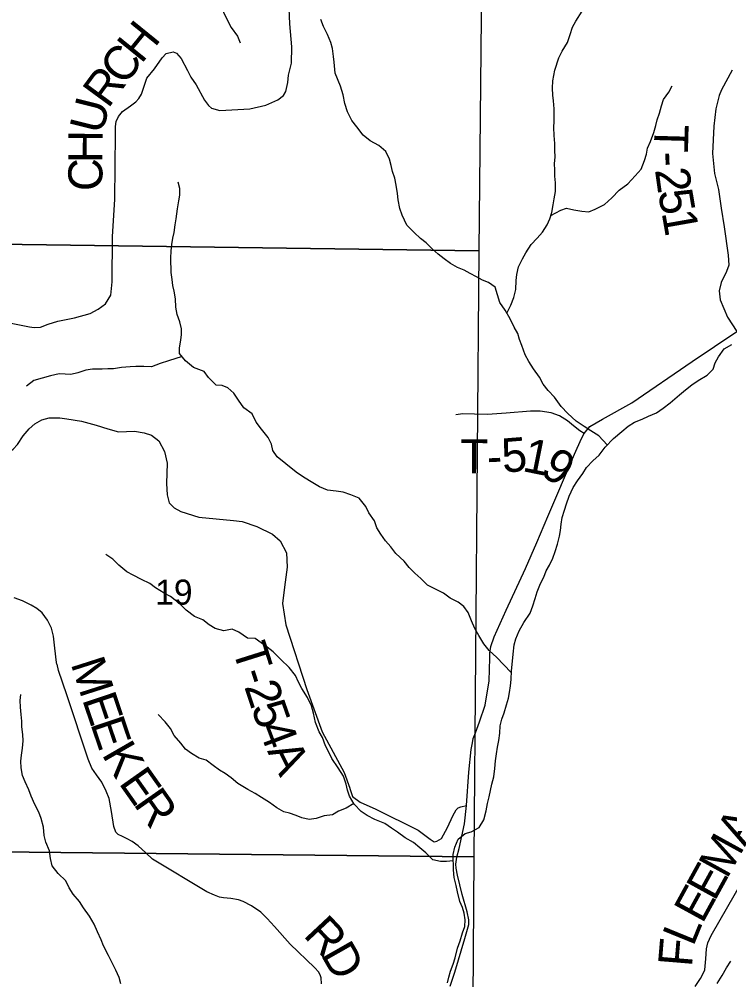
# Model space of a CAD drawing. Extents: x 2043100 to 2470832, y 443715 to 810583.
# Drawn here: x 2301995 to 2308244, y 586108 to 594559 of the extents above; entities that cross this region are included whole.
import ezdxf

# ---------------------------------------------------------------- set-up
doc = ezdxf.new("R2010")
doc.units = 0
for name, color, linetype in [('GM_X_County_Road', 7, 'Continuous'), ('GM_X_Minor_River', 7, 'Continuous'), ('GM_X_Section', 7, 'Continuous'), ('GM_X_Section_Text', 7, 'Continuous'), ('GM_X_Township_Road', 7, 'Continuous'), ('GM_X_Township_Road_Text', 7, 'Continuous'), ('GM_X_Township_ROW', 7, 'Continuous')]:
    doc.layers.add(name, color=color, linetype=linetype)

msp = doc.modelspace()

# ---------------------------------------------------------------- linework, layer by layer
at = {"layer": 'GM_X_County_Road'}
msp.add_lwpolyline([(2305784.7, 586052.6), (2305826.5, 586175.1), (2305913.9, 586472.3), (2305949.6, 586594.7), (2305949.5, 586636.9), (2305933.2, 586705), (2305890.6, 586859.4), (2305850, 587027.8), (2305837.8, 587090), (2305833.6, 587126), (2305843.5, 587186.3), (2305863.3, 587262.5), (2305910.8, 587479.3), (2305927.8, 587641.8), (2305949.5, 587934.8), (2305971, 588135.5), (2305982.9, 588191.7), (2305988.8, 588229.8), (2306006.7, 588282), (2306044.5, 588378.4), (2306094.2, 588525), (2306127.6, 588737.7), (2306135.1, 588936.4), (2306134.9, 588982.5), (2306142.8, 589040.7), (2306170.6, 589125), (2306278.2, 589360), (2306447.6, 589727.6), (2306547.2, 589956.6), (2306644.8, 590183.5), (2306877.9, 590733.8), (2306941.6, 590870.4), (2306963.9, 590914.3), (2307013.5, 590974.9), (2307125.7, 591041.4), (2307382, 591184.5), (2307912.5, 591549), (2308304.9, 591812.9)], dxfattribs=at)
at = {"layer": 'GM_X_Minor_River'}
for points in [[(2303544, 595553.2), (2303557.8, 595470.4), (2303584.3, 595394.5), (2303598.6, 595340.5), (2303617, 595280.5), (2303629.5, 595214.5), (2303639.9, 595160.5), (2303652.4, 595086.5), (2303662.8, 595022.5), (2303673.2, 594962.5), (2303683.7, 594896.5), (2303694, 594846.5), (2303708.4, 594794.5), (2303728.8, 594734.6), (2303761.1, 594678.7), (2303791.5, 594620.8), (2303819.9, 594558.9), (2303858.4, 594485.1), (2303914.9, 594411.3), (2303937.3, 594351.4)], [(2304772.6, 594084.9), (2304763.8, 594180.3), (2304759.4, 594230.4), (2304748.9, 594302.4), (2304736.6, 594354.4), (2304706.1, 594424.3), (2304671.6, 594496.2), (2304647.2, 594558.1)], [(2306704.7, 594110.1), (2306741.8, 594220.8), (2306771.4, 594277.1), (2306816.8, 594353.5), (2306840.3, 594425.7), (2306861.8, 594487.9), (2306889.4, 594542.2), (2306944.8, 594630.6)], [(2307167.3, 590814.8), (2307094, 590892.4), (2307023.3, 590937.6), (2306964.7, 590977), (2306894, 591022.2), (2306819, 591091.4), (2306760.1, 591152.8), (2306702.9, 591234.2), (2306646, 591293.7), (2306603.3, 591347.2), (2306570.4, 591411), (2306517.3, 591482.5), (2306478.4, 591548.1), (2306445.6, 591607.8), (2306414.5, 591687.6), (2306395.7, 591741.5), (2306379, 591795.4), (2306348.2, 591851.2), (2306313.2, 591922.9), (2306270.2, 591998.5), (2306221.2, 592066.1), (2306179.4, 592201.9), (2306122.7, 592243.2), (2306070.3, 592264.6), (2306017.9, 592294), (2305961.4, 592323.4), (2305906.9, 592350.7), (2305850.5, 592374.1), (2305788, 592411.4), (2305731.3, 592450.7), (2305680.7, 592492.2), (2305626, 592539.6), (2305575.2, 592591.1), (2305524.6, 592630.5), (2305467.9, 592681.9), (2305402.9, 592747.2), (2305361.7, 592834.9), (2305342.9, 592894.8), (2305327.9, 592968.8), (2305323.1, 593026.9), (2305310.1, 593098.9), (2305297.3, 593160.9), (2305278.5, 593220.8), (2305265.8, 593272.8), (2305251.1, 593326.7), (2305218.1, 593396.4), (2305157.3, 593447.8), (2305082.6, 593488.9), (2305019.9, 593538.3), (2304962.8, 593611.7), (2304920, 593667.3), (2304881, 593745), (2304857.9, 593818.9), (2304843, 593892.9), (2304819.9, 593970.8), (2304772.6, 594084.9)], [(2306284, 591974.2), (2306317.7, 592043.2), (2306344.8, 592109.8), (2306363.9, 592182.2), (2306366.9, 592260.4), (2306372.2, 592312.6), (2306387.3, 592381), (2306420.5, 592451.5), (2306449.8, 592504.1), (2306497, 592576.8), (2306550.3, 592631.7), (2306597.7, 592686.4), (2306636.9, 592751.1), (2306662.3, 592803.5), (2306679.6, 592857.9), (2306690.7, 592926.2), (2306700, 592978.4), (2306711.2, 593044.7), (2306710.2, 593118.9), (2306705.4, 593179), (2306704.7, 593233.1), (2306702, 593287.2), (2306707.2, 593349.4), (2306704.4, 593405.5), (2306705.7, 593465.7), (2306698.7, 593535.7), (2306697.8, 593605.9), (2306699.1, 593662), (2306698.4, 593712.2), (2306699.7, 593770.3), (2306692.7, 593840.4), (2306688.1, 593890.5), (2306685.2, 593952.6), (2306688.4, 594016.8), (2306704.7, 594110.1)], [(2306671.5, 592832.5), (2306757.4, 592878.9), (2306809.3, 592895.6), (2306873.6, 592882.4), (2306943.9, 592869.3), (2307006, 592864.1), (2307061.8, 592886.8), (2307141.4, 592930), (2307206.8, 592986.9), (2307270, 593055.9), (2307347.4, 593111), (2307412.6, 593182), (2307463.9, 593238.8), (2307492.9, 593317.4), (2307512.2, 593371.8), (2307521.6, 593424), (2307546.8, 593484.5), (2307577.8, 593561.1), (2307593.1, 593623.4), (2307604.4, 593673.7), (2307625.7, 593732.1), (2307642.9, 593796.5), (2307662.2, 593852.9), (2307707.4, 593917.6), (2307738.7, 593972.2)], [(2306324.6, 588808.9), (2306253, 588882.8), (2306196.1, 588944.2), (2306127.2, 589005.5), (2306080.3, 589063), (2306037.3, 589136.7), (2306002.4, 589198.3), (2305973.5, 589266.1), (2305942.5, 589339.9), (2305905.7, 589393.6), (2305855.1, 589431), (2305784.6, 589464.2), (2305725.9, 589509.5), (2305649.2, 589548.7), (2305586.7, 589579.9), (2305525.9, 589637.3), (2305475.2, 589686.8), (2305424.4, 589734.2), (2305381.6, 589789.8), (2305308.6, 589857.1), (2305263.8, 589916.6), (2305217, 589970.2), (2305174.2, 590027.8), (2305141.4, 590085.5), (2305118.5, 590145.3), (2305069.5, 590216.9), (2305042.8, 590270.7), (2304983.7, 590346.1), (2304911.2, 590375.2), (2304842.8, 590398.4), (2304782.6, 590405.7), (2304706.3, 590416.7), (2304635.8, 590443.9), (2304548.9, 590498.9), (2304486.4, 590536.2), (2304431.8, 590573.6), (2304338.6, 590648.6), (2304263.7, 590709.8), (2304224.9, 590765.4), (2304212.2, 590821.4), (2304185.4, 590879.2), (2304126.3, 590952.6), (2304077.4, 591014.2), (2304042.4, 591085.9), (2303971.6, 591141.1), (2303922.6, 591208.7), (2303883.7, 591270.3), (2303831, 591315.7), (2303780.7, 591337.1), (2303726.5, 591340.5), (2303659.6, 591405.8), (2303620.8, 591459.4), (2303526.2, 591494.3), (2303457.3, 591553.6), (2303404.3, 591619), (2303405.7, 591669.2), (2303416.8, 591735.5), (2303422.2, 591785.7), (2303423.5, 591835.8), (2303406.7, 591897.7), (2303383.8, 591961.6), (2303371, 592025.6), (2303368, 592099.7), (2303357.1, 592165.8), (2303346.4, 592217.8), (2303339.7, 592267.8), (2303330.9, 592329.8), (2303329.2, 592458.1), (2303330.4, 592520.3), (2303337.7, 592576.5), (2303347, 592632.8), (2303356.3, 592683), (2303365.5, 592749.3), (2303374.8, 592803.5), (2303385.6, 592889.9), (2303398.7, 592960.2), (2303406.1, 593012.4), (2303407.3, 593070.6), (2303392.6, 593124.5)], [(2307295.8, 590933.1), (2307349.3, 590977.9), (2307407, 591012.8), (2307474.7, 591041.7), (2307530.5, 591066.5), (2307600.2, 591097.4), (2307659.8, 591136.3), (2307721.3, 591183.2), (2307802.5, 591254.4), (2307854, 591297.2), (2307911.5, 591342), (2307967.1, 591380.8), (2308044.6, 591427.9), (2308098, 591480.8), (2308115.3, 591535.1), (2308144.6, 591589.6), (2308195.8, 591658.5), (2308261.4, 591697.4)], [(2303427.5, 591590.3), (2303309, 591553.7), (2303235.2, 591528.7), (2303159.5, 591501.6), (2303091.3, 591504.8), (2303021.2, 591503.9), (2302969.2, 591501.2), (2302893.1, 591494.2), (2302825.1, 591483.3), (2302775.1, 591482.7), (2302725, 591480.1), (2302638.9, 591479), (2302580.9, 591470.2), (2302509.1, 591449.2), (2302449.2, 591434.4), (2302399.1, 591435.8), (2302344.9, 591439.1), (2302269, 591422.1), (2302195.2, 591401.1), (2302123.3, 591380.2), (2302057.9, 591331.2)], [(2305762.9, 586081.7), (2305772.2, 586132), (2305787.6, 586184.3), (2305812.8, 586244.8), (2305828.1, 586301.1), (2305851, 586387.6), (2305872.2, 586450), (2305893.3, 586520.5), (2305912.6, 586576.8), (2305915.9, 586635), (2305909.1, 586693.1), (2305892.4, 586745), (2305869.7, 586796.8), (2305848.6, 586880.8), (2305837.8, 586936.8), (2305820.8, 587008.7), (2305813.9, 587076.8), (2305812.2, 587209.1), (2305827.3, 587275.4), (2305854.5, 587344), (2305915.9, 587394.9), (2305969.8, 587409.6), (2306039.4, 587448.6), (2306080.6, 587515.3), (2306101.6, 587593.7), (2306114.8, 587660.1), (2306128, 587718.4), (2306139.3, 587774.7), (2306152.6, 587829), (2306167.8, 587893.3), (2306176.9, 587965.6), (2306184, 588033.9), (2306191.2, 588096.1), (2306202.4, 588154.4), (2306213.7, 588214.7), (2306222.9, 588278.9), (2306226, 588341.1), (2306239.3, 588401.5), (2306258.6, 588455.8), (2306281.7, 588526.3), (2306298.9, 588586.7), (2306308.3, 588636.9), (2306315.6, 588693.1), (2306320.8, 588751.3), (2306325.8, 588827.6), (2306331.1, 588881.8), (2306339.9, 588974.1), (2306346.9, 589054.4), (2306362.2, 589106.7), (2306391.3, 589179.3), (2306432.5, 589250), (2306487.5, 589332.9), (2306510.7, 589397.3), (2306531.8, 589463.8), (2306551.1, 589520.2), (2306580.2, 589594.7), (2306607.5, 589649.2), (2306630.8, 589705.6), (2306658.2, 589756.1), (2306689.4, 589818.7), (2306708.7, 589875), (2306729.9, 589941.5), (2306747, 590009.9), (2306754.4, 590062.1), (2306761.7, 590116.3), (2306770.9, 590174.6), (2306790.1, 590241), (2306809.4, 590295.3), (2306832.5, 590363.8), (2306867.6, 590438.4), (2306904.9, 590497.1), (2306952.1, 590563.8), (2306985.5, 590614.4), (2307040.8, 590675.2), (2307094.3, 590724), (2307147.4, 590794.9), (2307222.5, 590870), (2307295.8, 590933.1)], [(2305812.9, 587155), (2305752.9, 587148.2), (2305698.8, 587149.5), (2305632.5, 587162.7), (2305569.6, 587224), (2305518.9, 587267.5), (2305462.2, 587314.9), (2305389.5, 587358), (2305320.8, 587405.3), (2305270.2, 587440.7), (2305209.6, 587482), (2305123, 587519), (2305054.4, 587552.2), (2305001.8, 587589.7), (2304940.9, 587653), (2304899.9, 587724.7), (2304881.2, 587776.6), (2304870.5, 587828.5), (2304847.5, 587898.4), (2304800.5, 587974), (2304743.3, 588055.5), (2304718.6, 588109.3), (2304689.8, 588165), (2304662.8, 588238.9), (2304634, 588290.7), (2304600.9, 588370.4), (2304583.8, 588452.4), (2304564.9, 588518.3), (2304529.9, 588592.1), (2304480.8, 588669.6), (2304452, 588725.4), (2304425.2, 588785.2), (2304368.2, 588856.6), (2304295.1, 588925.9), (2304228.2, 588993.2), (2304175.5, 589034.6), (2304122.9, 589074), (2304070.4, 589109.4), (2304002.2, 589112.6), (2303927.4, 589167.8), (2303866.9, 589193), (2303793, 589178.1), (2303718.6, 589197.2), (2303664.1, 589230.6), (2303609.4, 589276), (2303536.9, 589303.1), (2303462, 589360.3), (2303407.2, 589415.7), (2303324.2, 589480.8), (2303269.8, 589510.2), (2303193, 589555.3), (2303142.4, 589594.8), (2303069.9, 589630), (2302997.2, 589669.1), (2302940.7, 589698.5), (2302871.9, 589755.7), (2302819.1, 589807.2), (2302756.5, 589848.5)], [(2302888.2, 586071), (2302873.4, 586126.9), (2302844.5, 586192.7), (2302778.8, 586320.2), (2302735.6, 586405.8), (2302714.8, 586459.7), (2302683.9, 586529.5), (2302654.9, 586597.3), (2302611.9, 586666.9), (2302560.9, 586742.4), (2302526.1, 586796.1), (2302469.1, 586861.6), (2302434.4, 586917.2), (2302403.5, 586979), (2302336.6, 587042.3), (2302283.5, 587111.8), (2302268.7, 587173.8), (2302261.8, 587243.8), (2302228.7, 587319.6), (2302214, 587377.6), (2302207, 587449.7), (2302187.9, 587527.6), (2302167.2, 587581.5), (2302132.3, 587649.2), (2302099.2, 587722.9), (2302078.5, 587778.8), (2302047.5, 587848.6), (2302024.7, 587904.4), (2302011.8, 587972.4), (2302009.1, 588030.5), (2302014.3, 588084.8), (2302023.5, 588147), (2302030.7, 588209.3), (2302026, 588265.3), (2302019.1, 588333.4), (2302016.4, 588383.5), (2302011.7, 588441.6), (2302006.8, 588505.7), (2302004, 588565.8), (2302009.3, 588618)], [(2304937.1, 587659.8), (2304869.2, 587618), (2304803.5, 587591.1), (2304749.8, 587558.3), (2304675.8, 587549.4), (2304606, 587526.4), (2304544, 587519.6), (2304481.7, 587532.9), (2304429.4, 587552.2), (2304373, 587573.6), (2304320.7, 587586.9), (2304260.2, 587620.2), (2304195.5, 587667.5), (2304126.8, 587712.8), (2304070.2, 587746.1), (2304005.7, 587781.4), (2303918.8, 587834.4), (2303858, 587885.8), (2303805.5, 587923.2), (2303755, 587952.6), (2303700.4, 587992), (2303639.7, 588039.4), (2303577.3, 588058.6), (2303508.7, 588099.8), (2303458.1, 588137.3), (2303417.3, 588188.9), (2303358.3, 588258.3), (2303325.5, 588320), (2303278.6, 588377.6), (2303217.7, 588443)], [(2308132.9, 586074.2), (2308176, 586146.9), (2308215.2, 586213.6), (2308254.5, 586272.2)]]:
    msp.add_lwpolyline(points, dxfattribs=at)
at = {"layer": 'GM_X_Section'}
for points in [[(2306089.3, 597805.7), (2306036.5, 592520.6), (2300751.3, 592595.1), (2300812.2, 597864.3)], [(2306036.5, 592520.6), (2305992.6, 587189.7), (2300679.6, 587245.8), (2300751.3, 592595.1)], [(2305992.6, 587189.7), (2305959.1, 582143.5), (2300611.4, 582235), (2300679.6, 587245.8)]]:
    msp.add_lwpolyline(points, close=True, dxfattribs=at)
at = {"layer": 'GM_X_Township_Road'}
for points in [[(2301909.4, 591888.6), (2302084, 591852.9), (2302126.1, 591847), (2302182.3, 591851.1), (2302248.4, 591875.4), (2302334.6, 591901.7), (2302481, 591932.1), (2302619.3, 591968.6), (2302689.4, 592006.9), (2302753.4, 592055.2), (2302801.3, 592131.6), (2302813, 592248), (2302813.8, 592645.2), (2302834.9, 592976.2), (2302841.1, 593550), (2302840.9, 593616.2), (2302848.8, 593660.4), (2302868.8, 593702.5), (2302902.7, 593746.8), (2302974.8, 593797.1), (2303020.8, 593833.3), (2303046.8, 593861.5), (2303068.8, 593899.6), (2303116.5, 594040.2), (2303184.3, 594123), (2303252.2, 594218.7), (2303287.4, 594257.6), (2303349.2, 594271), (2303377.4, 594261.6), (2303420.6, 594214.4), (2303475, 594109.3), (2303505.6, 594049.2), (2303552, 593981.1), (2303624.6, 593846.9), (2303658.9, 593798.8), (2303685, 593776.8), (2303759.3, 593757), (2304022, 593771.7), (2304162.4, 593802.1), (2304270.6, 593848.5), (2304318.6, 593886.8), (2304338.5, 593922.9), (2304356.4, 594001.2), (2304362.2, 594067.4), (2304390.7, 594173.3), (2304393.5, 594315.7), (2304374.8, 594519.8), (2304360.9, 594862.3)], [(2308265.8, 594109.8), (2308172, 593937), (2308152.1, 593886.8), (2308122.4, 593770.3), (2308104.8, 593617.8), (2308093.5, 593377.1), (2308110.1, 593200.6), (2308144.6, 593060.2), (2308169.2, 592897.8), (2308195.7, 592731.4), (2308230.6, 592482.7), (2308234.9, 592394.5), (2308215, 592338.2), (2308167.1, 592243.8), (2308151.3, 592169.6), (2308159.6, 592089.3), (2308224.2, 591939), (2308304.9, 591812.9)], [(2306963.9, 590914.3), (2306925.4, 590936.5), (2306871.1, 590982.5), (2306818.2, 591024.7), (2306746.4, 591068.5), (2306672.1, 591096.4), (2306575.8, 591110.1), (2306491.6, 591111.9), (2306279, 591093.3), (2306112.5, 591080.8), (2306000.2, 591084.6), (2305897.8, 591086.3), (2305835.7, 591078.1)], [(2301836.7, 590714.8), (2301912.8, 590757.1), (2301942.8, 590777.2), (2301980.8, 590817.5), (2302028.7, 590893.8), (2302082.7, 590956.1), (2302132.7, 590998.4), (2302192.8, 591034.7), (2302256.9, 591052.9), (2302351.2, 591051.1), (2302414.8, 591041.9), (2302415, 591041.9)], [(2302415, 591041.9), (2302541.9, 591023.5), (2302670.4, 590987.7), (2302774.8, 590953.9), (2302869.2, 590928.1), (2303007.6, 590934.4), (2303093.9, 590920.6), (2303158.1, 590900.7), (2303222.5, 590848.7), (2303272.9, 590756.6), (2303295.3, 590654.3), (2303289.8, 590475.7), (2303296.1, 590373.4), (2303314.4, 590303.3), (2303358.7, 590261.3), (2303415, 590227.3), (2303575.6, 590177.5), (2303880.6, 590150.2), (2303954.8, 590140.4), (2304085.4, 590096.6), (2304222, 590028.7), (2304290.4, 589970.7), (2304344.9, 589864.6), (2304351.3, 589738.2), (2304327.7, 589563.6), (2304310.1, 589419.1), (2304340.8, 589230.6), (2304525, 588663.4), (2304660.6, 588288.6), (2304852.2, 587932), (2304901.4, 587792.5), (2304901.8, 587791.2)], [(2302327, 588886.1), (2302323.7, 588900.5), (2302309.2, 589026.8), (2302296.9, 589131.1), (2302278.6, 589201.3), (2302244.3, 589271.4), (2302196, 589335.5), (2302149.7, 589375.5), (2302099.5, 589405.4), (2302023.1, 589443.4), (2301950.8, 589469.3)], [(2304653.3, 586073.7), (2304649.1, 586125.9), (2304645, 586143.9), (2304630.9, 586176), (2304590.7, 586216), (2304377.4, 586422.1), (2304240.5, 586576.2), (2304176.1, 586646.3), (2304119.8, 586702.3), (2304037.3, 586758.3), (2303965, 586796.2), (2303922.8, 586810.1), (2303856.6, 586824), (2303792.4, 586829.9), (2303756.3, 586835.8), (2303712.1, 586853.7), (2303643.8, 586881.6), (2303167.5, 587169.3), (2303109.1, 587225.3), (2303040.7, 587285.3), (2302988.5, 587323.3), (2302944.3, 587347.3), (2302902.1, 587369.2), (2302865.9, 587387.2), (2302843.8, 587407.2), (2302825.6, 587457.3), (2302805.1, 587587.7), (2302786.7, 587702), (2302760.4, 587768.1), (2302722.1, 587846.2), (2302673.7, 587912.3), (2302633.4, 587968.4), (2302601.1, 588048.6), (2302414.8, 588613.8), (2302339.9, 588830.3), (2302327.2, 588885.4), (2302327, 588886.1)], [(2307939.2, 586050.3), (2307987.2, 586118.7), (2308005.1, 586150.8), (2308025, 586197), (2308034.8, 586293.3), (2308038.5, 586379.6), (2308050.4, 586433.8), (2308080.3, 586498.1), (2308361.7, 586988.3)]]:
    msp.add_lwpolyline(points, dxfattribs=at)
at = {"layer": 'GM_X_Township_ROW'}
msp.add_lwpolyline([(2304901.8, 587791.2), (2304927.1, 587719.5), (2304993.5, 587671.5), (2305132.1, 587609.7), (2305503.7, 587424.1), (2305608.3, 587344.1), (2305644.5, 587322.1), (2305666.5, 587326.2), (2305708.6, 587352.4), (2305762.5, 587448.8), (2305808.3, 587551.3), (2305838.2, 587603.5), (2305856.2, 587619.6), (2305880.3, 587629.7), (2305927.8, 587641.8)], dxfattribs=at)

# ---------------------------------------------------------------- texts
at = {"layer": 'GM_X_Section_Text'}
msp.add_text('19', height=220.83, rotation=0.00001, dxfattribs=at).set_placement((2303190.8, 589408.1))
at = {"layer": 'GM_X_Township_Road_Text'}
for s, rotation, p in [('H', 51.00226, (2303068, 594159.2)), ('C', 53.04111, (2302921.6, 593964.6)), ('R', 53.73818, (2302776.4, 593766.7)), ('U', 75.95138, (2302725.4, 593538.2)), ('T', 268.37553, (2307583, 593637.4)), ('H', 89.78507, (2302726.7, 593293.2)), ('-', 272.64688, (2307576.9, 593388.7)), ('C', 90, (2302726.7, 593047.1)), ('2', 277.99381, (2307585.4, 593235.2)), ('5', 279.67687, (2307612.6, 593042.7)), ('1', 279.98058, (2307644, 592858.8)), ('T', 359.52001, (2305872.4, 590564.1)), ('5', 4.61206, (2306248.9, 590568.9)), ('1', 348.57985, (2306411, 590585.1)), ('9', 326.62314, (2306564.3, 590560)), ('-', 2.63134, (2306114.6, 590562.5)), ('T', 287.56623, (2303866.4, 589022.3)), ('M', 287.73444, (2302445.6, 588890.7)), ('-', 287.67798, (2303934.4, 588807.7)), ('2', 288.08767, (2303972.5, 588688.2)), ('E', 288.63121, (2302546.3, 588575.8)), ('5', 289.23306, (2304032, 588506.3)), ('E', 288.68321, (2302618.1, 588362.9)), ('4', 290.48427, (2304095.3, 588325.1)), ('K', 299.9967, (2302716.2, 588092.5)), ('A', 296.28675, (2304173.1, 588121.5)), ('E', 305.23131, (2302864, 587839.1)), ('R', 305.01728, (2302993.3, 587656)), ('A', 61.51354, (2308377, 587274.2)), ('M', 61.16772, (2308219.1, 586987.2)), ('E', 61.17474, (2308110.9, 586790.6)), ('E', 61.32626, (2308003.3, 586593.9)), ('R', 313.11752, (2304485.1, 586495.8)), ('L', 67.81101, (2307922.4, 586394.2)), ('D', 299.62425, (2304642.5, 586331)), ('F', 85.30501, (2307911.4, 586216))]:
    msp.add_text(s, height=300, rotation=rotation, dxfattribs=at).set_placement(p)

doc.saveas('drawing.dxf')
